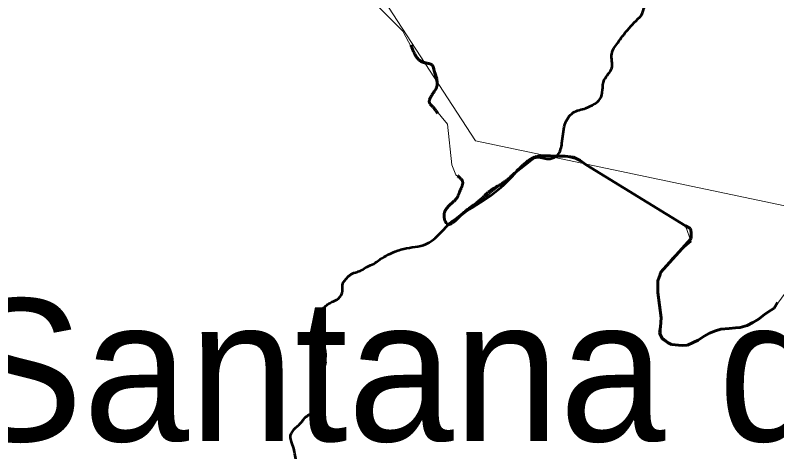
# Model space of a CAD drawing. Extents: x 553962 to 842807, y 8883888 to 9032388.
# Drawn here: x 808337 to 811012, y 9018197 to 9019731 of the extents above; entities that cross this region are included whole.
import ezdxf

# ---------------------------------------------------------------- set-up
doc = ezdxf.new("R2010")
doc.units = 0
doc.header["$LTSCALE"] = 200
doc.linetypes.add('LONG_DASH_SHORT_DASH', pattern=[9.9, 6, -1.2, 1.5, -1.2])
for name, color, linetype, lineweight in [('24', 7, 'Continuous', 25), ('35', 7, 'Continuous', 13), ('7', 7, 'LONG_DASH_SHORT_DASH', 60), ('8', 7, 'Continuous', 13)]:
    doc.layers.add(name, color=color, linetype=linetype, lineweight=lineweight)
doc.layers.add('41', color=7, linetype='Continuous')

msp = doc.modelspace()

# ---------------------------------------------------------------- linework, layer by layer
at = {"layer": '24', "lineweight": 53}
for points in [[(810536.6, 9019730.9), (810560.1, 9019793.6), (810591.4, 9019887.6), (810601.9, 9019955.6)], [(809426.8, 9018517.8), (809427.3, 9018536.4), (809425.9, 9018555), (809419.8, 9018578.2), (809416.3, 9018596.5), (809414.3, 9018606.7), (809415.7, 9018619.5), (809414, 9018637.5), (809409.9, 9018646.2), (809412.2, 9018653.2), (809412.2, 9018661.9), (809414.9, 9018668.6), (809413.7, 9018678.7), (809409.3, 9018680.8), (809408.8, 9018685.7), (809412.8, 9018692.7), (809421, 9018703.4), (809434.9, 9018715.3), (809448.5, 9018723.4), (809468, 9018732.4), (809479.8, 9018744.3), (809485.1, 9018755.4), (809486.8, 9018783.6), (809489.1, 9018791.5), (809497.6, 9018803.1), (809507.4, 9018813.8), (809516.7, 9018820.8), (809536.7, 9018828.6), (809552.4, 9018834.7), (809572.4, 9018846.9), (809595.9, 9018857.7), (809618, 9018872.8), (809647.6, 9018889.6), (809680.1, 9018904.1), (809701.5, 9018910.5), (809779.3, 9018926.2), (809860.2, 9018996.7), (809956.9, 9019064.6), (810053.5, 9019135.2), (810129.2, 9019211), (810171, 9019231.8), (810215.4, 9019226.6), (810241.5, 9019239.7), (810257.2, 9019281.5), (810267.6, 9019346.8), (810296.3, 9019388.6), (810340.7, 9019404.3), (810372.1, 9019420), (810390.3, 9019435.6), (810406, 9019503.6), (810432.1, 9019545.4), (810432.1, 9019595), (810453, 9019634.2), (810487, 9019678.6), (810536.6, 9019730.9)], [(809598, 9017982.4), (809576.8, 9017981.8), (809550.4, 9017978.3), (809530.9, 9017978.6), (809517, 9017984.4), (809499, 9017991.7), (809490.3, 9017998.1), (809484.5, 9018003), (809477.2, 9018012.9), (809468, 9018021.6), (809461, 9018033.8), (809450.8, 9018042.5), (809446.8, 9018044.8), (809442.4, 9018052.1), (809439.2, 9018055), (809434, 9018057.1), (809428.8, 9018065.2), (809425, 9018070.1), (809416, 9018075.9), (809412, 9018080.3), (809407, 9018085.5), (809403.8, 9018087.5), (809400.4, 9018084.1), (809395.4, 9018084.6), (809382.9, 9018089.9), (809374.5, 9018093.3), (809355.7, 9018104.1), (809346.4, 9018110.5), (809338, 9018123.5), (809331, 9018140.4), (809321.4, 9018177.5), (809316.5, 9018202.5), (809308.7, 9018228), (809303.7, 9018246.1), (809303.7, 9018254.5), (809309, 9018265.6), (809320, 9018279.8), (809333.6, 9018292), (809344.1, 9018303.3), (809358, 9018319.6), (809374.5, 9018330.3), (809387.3, 9018339.3), (809392.5, 9018345.7), (809395.7, 9018360.8), (809395.7, 9018373.6), (809394.3, 9018382), (809392.5, 9018407.5), (809389.6, 9018427.6), (809393.1, 9018447.9), (809394.3, 9018465), (809400.9, 9018477.2), (809410.5, 9018487.4), (809421.2, 9018495.8), (809426.5, 9018505.1), (809426.8, 9018517.8)]]:
    msp.add_spline(points, degree=3, dxfattribs=at)
at = {"layer": '35'}
for points in [[(810642.1, 9018574.2), (810605.2, 9018603.6), (810605.8, 9018668.1), (810594.3, 9018776.9), (810603.6, 9018827.2), (810644.4, 9018878.7), (810711.2, 9018934.3), (810691.6, 9018990.8), (810320.6, 9019220.1), (810260.4, 9019235.7), (810167.3, 9019233.8), (809876.1, 9019004), (809861.4, 9018994.5), (809845.8, 9019004.5), (809841.8, 9019028), (809858.6, 9019061.6), (809891.6, 9019092.3), (809908.4, 9019149.9), (809884.9, 9019170.1), (809870.9, 9019204.8), (809854.7, 9019348.2), (809788.1, 9019428.7), (809819.2, 9019481.1), (809799.3, 9019558.3), (809748.5, 9019580.1), (809698.2, 9019675.4), (809615, 9019758.3)], [(811173, 9018934.3), (811002, 9018701.8), (810907.8, 9018640.8), (810861.4, 9018633.7), (810806, 9018624.9), (810698.6, 9018571.9), (810642.1, 9018574.2)]]:
    msp.add_lwpolyline(points, dxfattribs=at)
at = {"layer": '7'}
msp.add_lwpolyline([(810268.7, 9019235.7), (810297.7, 9019232.7), (810320.6, 9019220.1), (810341.7, 9019205.8), (810691.6, 9018990.8), (810709.2, 9018981.8), (810710.9, 9018967.6), (810710.7, 9018946.4), (810603.6, 9018827.2), (810601.8, 9018820.1), (810594.5, 9018797.2), (810594.1, 9018756.6), (810605.8, 9018668.1), (810603.7, 9018636.3), (810600, 9018615.2), (810610.4, 9018592.1), (810628, 9018581.3), (810642.1, 9018574.2), (810679.2, 9018570.3), (810698.6, 9018571.9), (810718.1, 9018580.6), (810735.9, 9018589.2), (810757.2, 9018603.2), (810775, 9018613.7), (810796.3, 9018622.3), (810815.8, 9018627.4), (810844.1, 9018630.7), (810867.1, 9018632.3), (810883, 9018633.9), (810907.8, 9018640.8), (810927.3, 9018651.2), (810946.9, 9018661.7), (810968.2, 9018679.1), (810980.7, 9018687.9), (811002, 9018701.8), (811014.6, 9018721.2)], dxfattribs=at)
msp.add_spline([(808813, 9020649.8), (808892.9, 9020618.5), (808958.9, 9020583.7), (808986.7, 9020552.5), (809004.1, 9020521.2), (809018, 9020472.6), (809031.8, 9020441.3), (809059.7, 9020399.6), (809087.4, 9020357.9), (809125.7, 9020333.6), (809160.4, 9020302.3), (809195.2, 9020264.1), (809243.8, 9020163.3), (809285.5, 9020080), (809316.8, 9020010.5), (809351.5, 9019958.3), (809396.7, 9019937.5), (809434.9, 9019923.6), (809480.1, 9019888.8), (809511.3, 9019868), (809535.6, 9019871.5), (809556.5, 9019843.7), (809584.3, 9019808.9), (809643.3, 9019722.1), (809688.5, 9019687.3), (809719.8, 9019642.2), (809740.6, 9019593.5), (809769, 9019565.5), (809803.3, 9019553.5), (809807.6, 9019539.7), (809813.3, 9019522.5), (809815.3, 9019473.8), (809810.1, 9019465), (809792.8, 9019420.8), (809803.2, 9019409.4), (809830.1, 9019376.4), (809843.9, 9019365.5), (809858.8, 9019329.5), (809865.7, 9019249.6), (809872.7, 9019200.9), (809886.3, 9019170.6), (809907.3, 9019149.1), (809896.4, 9019107.1), (809889.7, 9019091.4), (809865.4, 9019066.6), (809842.9, 9019026), (809854.4, 9018997.4), (809900.7, 9019027), (809977.5, 9019089), (809992.8, 9019104.3), (810053.3, 9019143.9), (810126.4, 9019209.7), (810165.5, 9019233.6), (810227.1, 9019235.7), (810268.7, 9019235.7)], degree=3, dxfattribs=at)
at = {"layer": '8'}
msp.add_lwpolyline([(804808.6, 9022607.9), (805204.5, 9021578.1), (806459.2, 9022186), (806904.6, 9022074.6), (807280.5, 9021503.6), (808743.1, 9020815.2), (809438.1, 9020083), (809953.1, 9019289.2), (811408.2, 9018984.3), (811853.7, 9018538.7), (812939.4, 9017480.2), (813370.9, 9018580.4), (815036.2, 9018817.5), (815982.8, 9018539), (816845.8, 9017940.1), (817579.8, 9018260.1), (818363.1, 9019193.5), (818725, 9019318.9), (819532.3, 9019040.3), (820428.9, 9020751.5)], dxfattribs=at)

# ---------------------------------------------------------------- texts
at = {"layer": '41'}
for s, p in [('Santana do', (808129.3, 9018234.3)), ('Ipanema', (808129.3, 9017729.3))]:
    msp.add_text(s, height=500, dxfattribs=at).set_placement(p)

doc.saveas('drawing.dxf')
